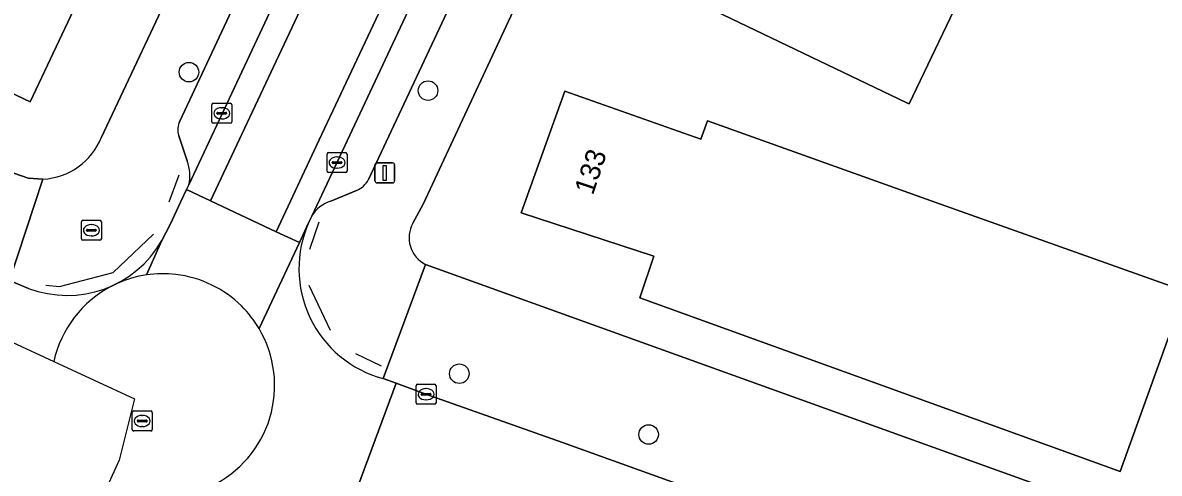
# Model space of a CAD drawing. Extents: x 159817 to 160765, y 380688 to 381638.
# Drawn here: x 160036.2 to 160093.1, y 381172.1 to 381194.7 of the extents above; entities that cross this region are included whole.
import ezdxf

# ---------------------------------------------------------------- set-up
doc = ezdxf.new("R2010")
doc.units = 0
for name, color, linetype in [('IMGEO_Boom', 7, 'Continuous'), ('IMGEO_Brandkraan', 7, 'Continuous'), ('IMGEO_Erf', 7, 'Continuous'), ('IMGEO_Hek', 7, 'Continuous'), ('IMGEO_Kolk', 7, 'Continuous'), ('IMGEO_Lichtmast', 7, 'Continuous'), ('IMGEO_Pand', 7, 'Continuous'), ('IMGEO_Pand_nummerreeks', 7, 'Continuous'), ('IMGEO_Parkeervlak_open', 7, 'Continuous'), ('IMGEO_Rijbaan_lokaal_gesloten', 7, 'Continuous'), ('IMGEO_Rijbaan_lokaal_open', 7, 'Continuous'), ('IMGEO_Rioolput', 7, 'Continuous'), ('IMGEO_Voetpad_open', 7, 'Continuous')]:
    doc.layers.add(name, color=color, linetype=linetype)

msp = doc.modelspace()

# ---------------------------------------------------------------- linework, layer by layer
at = {"layer": 'IMGEO_Boom'}
for centre in [(160044.542, 381192.178), (160056.497, 381191.258), (160058.061, 381177.104), (160067.528, 381174.063)]:
    msp.add_circle(centre, 0.489, dxfattribs=at)
at = {"layer": 'IMGEO_Brandkraan'}
for p, q in [((160039.165, 381183.849), (160039.165, 381184.701)), ((160039.24, 381184.775), (160040.092, 381184.775)), ((160039.653, 381184.555), (160039.678, 381184.555)), ((160040.166, 381184.701), (160040.166, 381183.849)), ((160039.424, 381184.269), (160039.424, 381184.281)), ((160039.862, 381184.232), (160039.464, 381184.232)), ((160039.467, 381184.318), (160039.865, 381184.318)), ((160039.676, 381183.995), (160039.651, 381183.995)), ((160039.908, 381184.281), (160039.908, 381184.269)), ((160040.092, 381183.775), (160039.24, 381183.775))]:
    msp.add_line(p, q, dxfattribs=at)
for points in [[(160039.165, 381183.849), (160039.165, 381184.701)], [(160039.24, 381184.775), (160040.092, 381184.775)], [(160040.166, 381184.701), (160040.166, 381183.849)], [(160040.092, 381183.775), (160039.24, 381183.775)]]:
    msp.add_lwpolyline(points, dxfattribs=at)
for centre, radius, start, end in [((160039.242, 381184.699), 0.0765, 91.552, 178.448), ((160039.242, 381184.699), 0.0765, 91.552, 178.448), ((160040.09, 381184.699), 0.0765, 1.552, 88.448), ((160040.09, 381184.699), 0.0765, 1.552, 88.448), ((160039.464, 381184.278), 0.0403, 85.8775, 175.7526), ((160039.461, 381184.268), 0.0366, 178.938, 274.7102), ((160039.865, 381184.275), 0.043, 264.8664, 352.4533), ((160039.869, 381184.28), 0.0386, 1.7309, 96.639), ((160039.242, 381183.851), 0.0765, 181.552, 268.448), ((160039.242, 381183.851), 0.0765, 181.552, 268.448), ((160040.09, 381183.851), 0.0765, 271.552, 358.448), ((160040.09, 381183.851), 0.0765, 271.552, 358.448)]:
    msp.add_arc(centre, radius, start, end, dxfattribs=at)
for centre, major_axis, ratio, start_param, end_param in [((160039.652, 381184.275), (-0.387, 0.002), 0.722429, 4.712389, 7.853982), ((160039.677, 381184.275), (-0.39, 0.002), 0.717154, 1.570796, 4.712389)]:
    msp.add_ellipse(centre, major_axis=major_axis, ratio=ratio, start_param=start_param, end_param=end_param, dxfattribs=at)
at = {"layer": 'IMGEO_Erf'}
for points in [[(160057.89, 381233.73), (160053.601, 381235.7), (160052.088, 381232.486), (160055.443, 381230.907), (160053.272, 381226.294), (160051.101, 381221.683), (160047.771, 381223.25), (160046.276, 381220.074), (160044.781, 381216.898), (160048.175, 381215.3), (160046.025, 381210.732), (160043.874, 381206.163), (160040.489, 381207.757), (160039.007, 381204.608), (160037.525, 381201.46), (160040.922, 381199.861), (160038.765, 381195.278), (160036.608, 381190.697), (160033.22, 381192.292), (160031.696, 381189.056), (160035.794, 381187.126), (160036.497, 381186.883), (160037.238, 381186.827)], [(160040.169, 381188.925), (160059.448, 381229.882)], [(160062.374, 381198.705), (160056.246, 381185.586), (160055.74, 381184.627)], [(160083.898, 381197.608), (160080.549, 381190.6), (160080.441, 381190.651), (160067.676, 381196.773)], [(160056.367, 381182.565), (160090.127, 381170.422)]]:
    msp.add_lwpolyline(points, dxfattribs=at)
msp.add_lwpolyline([(160094.357, 381181.223), (160091.097, 381172.215), (160067.094, 381180.896), (160067.788, 381182.977), (160061.153, 381185.153), (160063.345, 381191.226), (160070.136, 381188.83), (160070.467, 381189.745), (160081.896, 381185.668)], close=True, dxfattribs=at)
for centre, radius, start, end in [((160037.056, 381190.178), 3.356, 273.111, 338.0789), ((160057.043, 381183.897), 1.493, 150.7281, 243.0982)]:
    msp.add_arc(centre, radius, start, end, dxfattribs=at)
at = {"layer": 'IMGEO_Hek'}
for points in [[(160043.559, 381185.702), (160044.052, 381187.039)], [(160051.041, 381184.674), (160050.574, 381183.321)], [(160037.385, 381181.529), (160038.074, 381181.466), (160040.753, 381182.169), (160042.765, 381184.081)], [(160050.541, 381181.532), (160051.61, 381179.277)], [(160052.869, 381178.106), (160054.161, 381177.499)]]:
    msp.add_lwpolyline(points, dxfattribs=at)
at = {"layer": 'IMGEO_Kolk'}
for p, q in [((160045.683, 381189.698), (160045.683, 381190.55)), ((160045.758, 381190.624), (160046.61, 381190.624)), ((160046.171, 381190.404), (160046.196, 381190.404)), ((160046.684, 381190.55), (160046.684, 381189.698)), ((160046.61, 381189.624), (160045.758, 381189.624)), ((160045.942, 381190.118), (160045.942, 381190.13)), ((160046.38, 381190.081), (160045.982, 381190.081)), ((160045.985, 381190.167), (160046.383, 381190.167)), ((160046.194, 381189.844), (160046.169, 381189.844)), ((160046.426, 381190.13), (160046.426, 381190.118)), ((160051.448, 381187.233), (160051.448, 381188.085)), ((160051.523, 381188.159), (160052.375, 381188.159)), ((160051.936, 381187.939), (160051.961, 381187.939)), ((160052.449, 381188.085), (160052.449, 381187.233)), ((160051.707, 381187.653), (160051.707, 381187.665)), ((160052.145, 381187.616), (160051.747, 381187.616)), ((160051.75, 381187.702), (160052.148, 381187.702)), ((160051.959, 381187.379), (160051.934, 381187.379)), ((160052.191, 381187.665), (160052.191, 381187.653)), ((160052.375, 381187.159), (160051.523, 381187.159)), ((160055.974, 381176.576), (160056.826, 381176.576)), ((160055.899, 381175.65), (160055.899, 381176.502)), ((160056.158, 381176.07), (160056.158, 381176.082)), ((160056.596, 381176.033), (160056.198, 381176.033)), ((160056.201, 381176.119), (160056.599, 381176.119)), ((160056.387, 381176.356), (160056.412, 381176.356)), ((160056.642, 381176.082), (160056.642, 381176.07)), ((160056.9, 381176.502), (160056.9, 381175.65)), ((160056.826, 381175.576), (160055.974, 381175.576)), ((160056.41, 381175.796), (160056.385, 381175.796))]:
    msp.add_line(p, q, dxfattribs=at)
for points in [[(160045.683, 381189.698), (160045.683, 381190.55)], [(160045.758, 381190.624), (160046.61, 381190.624)], [(160046.684, 381190.55), (160046.684, 381189.698)], [(160046.61, 381189.624), (160045.758, 381189.624)], [(160051.448, 381187.233), (160051.448, 381188.085)], [(160051.523, 381188.159), (160052.375, 381188.159)], [(160052.449, 381188.085), (160052.449, 381187.233)], [(160052.375, 381187.159), (160051.523, 381187.159)], [(160055.974, 381176.576), (160056.826, 381176.576)], [(160055.899, 381175.65), (160055.899, 381176.502)], [(160056.9, 381176.502), (160056.9, 381175.65)], [(160056.826, 381175.576), (160055.974, 381175.576)]]:
    msp.add_lwpolyline(points, dxfattribs=at)
for centre, radius, start, end in [((160045.76, 381190.548), 0.0765, 91.552, 178.448), ((160045.76, 381190.548), 0.0765, 91.552, 178.448), ((160046.608, 381190.548), 0.0765, 1.552, 88.448), ((160046.608, 381190.548), 0.0765, 1.552, 88.448), ((160045.76, 381189.7), 0.0765, 181.552, 268.448), ((160045.76, 381189.7), 0.0765, 181.552, 268.448), ((160045.982, 381190.127), 0.0403, 85.8775, 175.7526), ((160045.979, 381190.117), 0.0366, 178.938, 274.7102), ((160046.383, 381190.124), 0.043, 264.8664, 352.4533), ((160046.387, 381190.129), 0.0386, 1.7309, 96.639), ((160046.608, 381189.7), 0.0765, 271.552, 358.448), ((160046.608, 381189.7), 0.0765, 271.552, 358.448), ((160051.525, 381188.083), 0.0765, 91.552, 178.448), ((160051.525, 381188.083), 0.0765, 91.552, 178.448), ((160052.373, 381188.083), 0.0765, 1.552, 88.448), ((160052.373, 381188.083), 0.0765, 1.552, 88.448), ((160051.747, 381187.662), 0.0403, 85.8775, 175.7526), ((160051.744, 381187.652), 0.0366, 178.938, 274.7102), ((160052.148, 381187.659), 0.043, 264.8664, 352.4533), ((160052.152, 381187.664), 0.0386, 1.7309, 96.639), ((160051.525, 381187.235), 0.0765, 181.552, 268.448), ((160051.525, 381187.235), 0.0765, 181.552, 268.448), ((160052.373, 381187.235), 0.0765, 271.552, 358.448), ((160052.373, 381187.235), 0.0765, 271.552, 358.448), ((160055.976, 381176.5), 0.0765, 91.552, 178.448), ((160055.976, 381176.5), 0.0765, 91.552, 178.448), ((160056.824, 381176.5), 0.0765, 1.552, 88.448), ((160056.824, 381176.5), 0.0765, 1.552, 88.448), ((160056.198, 381176.079), 0.0403, 85.8775, 175.7526), ((160056.195, 381176.069), 0.0366, 178.938, 274.7102), ((160056.599, 381176.076), 0.043, 264.8664, 352.4533), ((160056.603, 381176.081), 0.0386, 1.7309, 96.639), ((160055.976, 381175.652), 0.0765, 181.552, 268.448), ((160055.976, 381175.652), 0.0765, 181.552, 268.448), ((160056.824, 381175.652), 0.0765, 271.552, 358.448), ((160056.824, 381175.652), 0.0765, 271.552, 358.448)]:
    msp.add_arc(centre, radius, start, end, dxfattribs=at)
for centre, major_axis, ratio, start_param, end_param in [((160046.17, 381190.124), (-0.387, 0.002), 0.722429, 4.712389, 7.853982), ((160046.195, 381190.124), (-0.39, 0.002), 0.717154, 1.570796, 4.712389), ((160051.935, 381187.659), (-0.387, 0.002), 0.722429, 4.712389, 7.853982), ((160051.96, 381187.659), (-0.39, 0.002), 0.717154, 1.570796, 4.712389), ((160056.386, 381176.076), (-0.387, 0.002), 0.722429, 4.712389, 7.853982), ((160056.411, 381176.076), (-0.39, 0.002), 0.717154, 1.570796, 4.712389)]:
    msp.add_ellipse(centre, major_axis=major_axis, ratio=ratio, start_param=start_param, end_param=end_param, dxfattribs=at)
at = {"layer": 'IMGEO_Lichtmast'}
for p, q in [((160053.838, 381186.745), (160053.838, 381187.545)), ((160053.838, 381187.545), (160053.838, 381186.745)), ((160053.938, 381187.645), (160054.728, 381187.645)), ((160054.728, 381187.645), (160053.938, 381187.645)), ((160054.828, 381187.545), (160054.828, 381186.745)), ((160054.828, 381186.745), (160054.828, 381187.545)), ((160054.728, 381186.645), (160053.938, 381186.645)), ((160053.938, 381186.645), (160054.728, 381186.645))]:
    msp.add_line(p, q, dxfattribs=at)
msp.add_lwpolyline([(160054.258, 381187.52), (160054.408, 381187.52), (160054.408, 381186.77), (160054.258, 381186.77), (160054.258, 381187.52)], dxfattribs=at)
for centre, start, end in [((160053.938, 381187.545), 90, 180), ((160053.938, 381187.545), 90, 180), ((160054.728, 381187.545), 0, 90), ((160054.728, 381187.545), 360, 90), ((160053.938, 381186.745), 180, 270), ((160053.938, 381186.745), 180, 270), ((160054.728, 381186.745), 270, 0), ((160054.728, 381186.745), 270, 0)]:
    msp.add_arc(centre, 0.1, start, end, dxfattribs=at)
at = {"layer": 'IMGEO_Pand'}
for points in [[(160038.765, 381195.278), (160031.936, 381198.489), (160029.862, 381194.184), (160024.488, 381196.716), (160024.242, 381196.188), (160022.818, 381193.132), (160027.551, 381191.007), (160031.696, 381189.056), (160033.22, 381192.292), (160036.608, 381190.697)], [(160091.097, 381172.215), (160094.357, 381181.223), (160081.896, 381185.668), (160070.467, 381189.745), (160070.136, 381188.83), (160063.345, 381191.226), (160061.153, 381185.153), (160067.788, 381182.977), (160067.094, 381180.896)]]:
    msp.add_lwpolyline(points, close=True, dxfattribs=at)
msp.add_lwpolyline([(160067.676, 381196.773), (160080.441, 381190.651), (160080.549, 381190.6), (160083.898, 381197.608)], dxfattribs=at)
at = {"layer": 'IMGEO_Parkeervlak_open'}
for points in [[(160044.53, 381186.547), (160064.657, 381229.434)], [(160061.725, 381227.398), (160044.079, 381189.733)], [(160070.307, 381226.807), (160050.679, 381184.978)], [(160053.519, 381186.808), (160070.614, 381223.279)], [(160044.032, 381189), (160044.449, 381187.739)], [(160051.636, 381185.728), (160052.923, 381186.262)]]:
    msp.add_lwpolyline(points, dxfattribs=at)
for centre, radius, start, end in [((160045.048, 381189.303), 1.06, 156.0598, 196.6026), ((160042.736, 381187.024), 1.856, 345.1148, 22.66), ((160052.432, 381187.396), 1.236, 293.4074, 331.5786), ((160052.119, 381184.126), 1.674, 106.7851, 149.3864)]:
    msp.add_arc(centre, radius, start, end, dxfattribs=at)
at = {"layer": 'IMGEO_Rijbaan_lokaal_gesloten'}
for points in [[(160065.886, 381228.863), (160064.657, 381229.434), (160044.53, 381186.547), (160044.421, 381186.315), (160045.624, 381185.749), (160051.538, 381198.337)], [(160069.182, 381227.33), (160065.886, 381228.863), (160051.538, 381198.337), (160045.624, 381185.749), (160048.907, 381184.204), (160050.925, 381188.507), (160066.015, 381220.586)], [(160070.307, 381226.807), (160069.182, 381227.33), (160066.015, 381220.586), (160050.925, 381188.507), (160048.907, 381184.204), (160050.062, 381183.661), (160050.541, 381184.684), (160050.679, 381184.978)]]:
    msp.add_lwpolyline(points, close=True, dxfattribs=at)
at = {"layer": 'IMGEO_Rijbaan_lokaal_open'}
for points in [[(160050.062, 381183.661), (160048.907, 381184.204), (160045.624, 381185.749), (160044.421, 381186.315), (160044.121, 381185.675), (160043.614, 381184.592), (160043.387, 381184.14), (160043.192, 381183.766), (160042.421, 381182.042)], [(160050.541, 381184.684), (160050.062, 381183.661), (160048.05, 381179.359)], [(160042.421, 381182.042), (160043.192, 381183.766)], [(160048.05, 381179.359), (160050.062, 381183.661)], [(160034.817, 381182.274), (160033.598, 381179.646), (160037.786, 381177.712)], [(160036.519, 381181.371), (160035.567, 381181.755)], [(160040.666, 381181.474), (160040.945, 381181.609)], [(160040.945, 381181.609), (160040.666, 381181.474)], [(160037.786, 381177.712), (160041.816, 381175.852), (160041.05, 381172.788), (160040.53, 381171.64)], [(160051.143, 381171.554), (160052.809, 381170.969), (160054.899, 381176.622)], [(160063.217, 381173.662), (160056.385, 381176.08), (160054.899, 381176.622), (160052.809, 381170.969), (160053.151, 381170.849), (160061.118, 381168.071), (160069.634, 381165.005), (160069.845, 381164.94)], [(160054.899, 381176.622), (160054.257, 381176.856)], [(160071.694, 381170.607), (160071.468, 381170.697), (160063.217, 381173.662)]]:
    msp.add_lwpolyline(points, dxfattribs=at)
for centre, radius, start, end in [((160055.743, 381182.358), 5.699, 155.9066, 254.8814), ((160038.451, 381186.48), 5.463, 249.2828, 330.2043), ((160043.228, 381176.56), 5.541, 98.3705, 114.3287), ((160043.228, 381176.56), 5.541, 98.3705, 114.3287), ((160043.239, 381176.557), 5.546, 83.2344, 98.4793), ((160043.239, 381176.557), 5.546, 83.2344, 98.4793), ((160043.247, 381176.54), 5.561, 63.9827, 83.335), ((160043.247, 381176.54), 5.561, 63.9827, 83.335), ((160043.242, 381176.519), 5.585, 117.4655, 167.6592), ((160043.242, 381176.519), 5.585, 117.4655, 167.6592), ((160043.251, 381176.526), 5.572, 45.3608, 64.0855), ((160043.251, 381176.526), 5.572, 45.3608, 64.0855), ((160043.303, 381176.563), 5.509, 30.4963, 45.4776), ((160043.303, 381176.563), 5.509, 30.4963, 45.4776), ((160043.246, 381176.517), 5.581, 295.6931, 30.6054), ((160043.246, 381176.517), 5.581, 295.6931, 30.6054)]:
    msp.add_arc(centre, radius, start, end, dxfattribs=at)
at = {"layer": 'IMGEO_Rioolput'}
for p, q in [((160041.704, 381174.313), (160041.704, 381175.165)), ((160041.779, 381175.239), (160042.631, 381175.239)), ((160042.192, 381175.019), (160042.217, 381175.019)), ((160042.705, 381175.165), (160042.705, 381174.313)), ((160041.963, 381174.733), (160041.963, 381174.745)), ((160042.401, 381174.696), (160042.003, 381174.696)), ((160042.006, 381174.782), (160042.404, 381174.782)), ((160042.215, 381174.459), (160042.19, 381174.459)), ((160042.447, 381174.745), (160042.447, 381174.733)), ((160042.631, 381174.239), (160041.779, 381174.239))]:
    msp.add_line(p, q, dxfattribs=at)
for points in [[(160041.704, 381174.313), (160041.704, 381175.165)], [(160041.779, 381175.239), (160042.631, 381175.239)], [(160042.705, 381175.165), (160042.705, 381174.313)], [(160042.631, 381174.239), (160041.779, 381174.239)]]:
    msp.add_lwpolyline(points, dxfattribs=at)
for centre, radius, start, end in [((160041.781, 381175.163), 0.0765, 91.552, 178.448), ((160041.781, 381175.163), 0.0765, 91.552, 178.448), ((160042.629, 381175.163), 0.0765, 1.552, 88.448), ((160042.629, 381175.163), 0.0765, 1.552, 88.448), ((160041.781, 381174.315), 0.0765, 181.552, 268.448), ((160041.781, 381174.315), 0.0765, 181.552, 268.448), ((160042.003, 381174.742), 0.0403, 85.8775, 175.7526), ((160042, 381174.732), 0.0366, 178.938, 274.7102), ((160042.404, 381174.739), 0.043, 264.8664, 352.4533), ((160042.408, 381174.744), 0.0386, 1.7309, 96.639), ((160042.629, 381174.315), 0.0765, 271.552, 358.448), ((160042.629, 381174.315), 0.0765, 271.552, 358.448)]:
    msp.add_arc(centre, radius, start, end, dxfattribs=at)
for centre, major_axis, ratio, start_param, end_param in [((160042.191, 381174.739), (-0.387, 0.002), 0.722429, 4.712389, 7.853982), ((160042.216, 381174.739), (-0.39, 0.002), 0.717154, 1.570796, 4.712389)]:
    msp.add_ellipse(centre, major_axis=major_axis, ratio=ratio, start_param=start_param, end_param=end_param, dxfattribs=at)
at = {"layer": 'IMGEO_Voetpad_open'}
for points in [[(160063.03, 381235.175), (160059.448, 381229.882), (160040.169, 381188.925)], [(160044.079, 381189.733), (160061.725, 381227.398)], [(160070.614, 381223.279), (160053.519, 381186.808)], [(160055.74, 381184.627), (160056.246, 381185.586), (160062.374, 381198.705)], [(160035.567, 381181.755), (160037.238, 381186.827), (160036.497, 381186.883), (160035.794, 381187.126), (160031.696, 381189.056), (160027.551, 381191.007)], [(160044.449, 381187.739), (160044.032, 381189)], [(160037.238, 381186.827), (160035.567, 381181.755), (160036.519, 381181.371)], [(160043.192, 381183.766), (160043.387, 381184.14), (160043.614, 381184.592), (160044.121, 381185.675), (160044.421, 381186.315), (160044.53, 381186.547)], [(160052.923, 381186.262), (160051.636, 381185.728)], [(160050.679, 381184.978), (160050.541, 381184.684)], [(160090.127, 381170.422), (160056.367, 381182.565), (160054.257, 381176.856), (160054.899, 381176.622), (160056.385, 381176.08), (160063.217, 381173.662), (160071.468, 381170.697), (160071.694, 381170.607)], [(160054.257, 381176.856), (160056.367, 381182.565)]]:
    msp.add_lwpolyline(points, dxfattribs=at)
for centre, radius, start, end in [((160045.048, 381189.303), 1.06, 156.0598, 196.6026), ((160037.056, 381190.178), 3.356, 273.111, 338.0789), ((160042.736, 381187.024), 1.856, 345.1148, 22.66), ((160052.432, 381187.396), 1.236, 293.4074, 331.5786), ((160052.119, 381184.126), 1.674, 106.7851, 149.3864), ((160055.743, 381182.358), 5.699, 155.9066, 254.8814), ((160057.043, 381183.897), 1.493, 150.7281, 243.0982), ((160038.451, 381186.48), 5.463, 249.2828, 330.2043)]:
    msp.add_arc(centre, radius, start, end, dxfattribs=at)

# ---------------------------------------------------------------- texts
at = {"layer": 'IMGEO_Pand_nummerreeks'}
msp.add_text('133', height=1, rotation=71.5537, dxfattribs=at).set_placement((160064.74, 381185.993))

doc.saveas('drawing.dxf')
